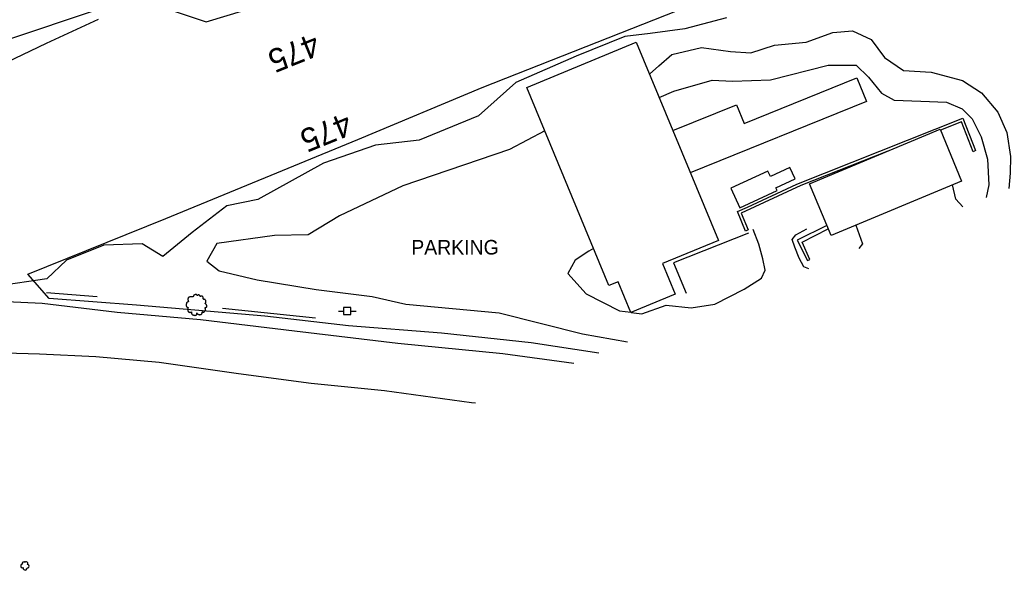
# Model space of a CAD drawing. Extents: x 1901471 to 1963503, y 756461 to 799997.
# Drawn here: x 1932529.6 to 1932871.2, y 774004.9 to 774194.1 of the extents above; entities that cross this region are included whole.
import ezdxf

# ---------------------------------------------------------------- set-up
doc = ezdxf.new("R2010")
doc.units = 0
for name, color, linetype in [('Default', 7, 'Continuous'), ('RD_EX_Bldg', 7, 'Continuous'), ('RD_EX_BldgApp', 7, 'Continuous'), ('RD_EX_Fence_Other', 7, 'Continuous'), ('RD_EX_H2O', 7, 'Continuous'), ('RD_EX_Road', 7, 'Continuous'), ('RD_EX_UT', 7, 'Continuous'), ('RD_EX_VEG', 7, 'Continuous'), ('RD_HC_TX_Sta50', 7, 'Continuous')]:
    doc.layers.add(name, color=color, linetype=linetype)

# ---------------------------------------------------------------- blocks, each defined once
blk = doc.blocks.new('PP')
at = {"layer": 'RD_EX_UT'}
for p, q in [((2.49, 2.51), (-2.51, 2.51)), ((-2.51, 2.51), (-2.51, -2.49)), ((2.49, -2.49), (2.49, 2.51)), ((-5.94, -0.05), (-2.47, -0.05)), ((-2.51, -2.49), (2.49, -2.49)), ((2.42, -0.05), (6.06, -0.05))]:
    blk.add_line(p, q, dxfattribs=at)
blk = doc.blocks.new('T2')
at = {"layer": 'RD_EX_VEG'}
for points in [[(0.05, 7.21), (-0.25, 7.24), (-0.57, 7.14), (-0.82, 7.04), (-1.05, 6.96), (-1.27, 6.86), (-1.57, 6.69), (-1.8, 6.49), (-1.92, 6.24), (-1.97, 6.01), (-2.02, 5.74), (-2.02, 5.56), (-2.15, 5.54), (-2.3, 5.56), (-2.55, 5.64), (-2.8, 5.64), (-3.05, 5.64), (-3.4, 5.61), (-3.75, 5.61), (-4.02, 5.56), (-4.35, 5.51), (-4.72, 5.39), (-5.07, 5.26), (-5.37, 5.01), (-5.62, 4.54), (-5.75, 4.19), (-5.9, 3.94), (-5.75, 3.49), (-5.57, 3.14), (-5.55, 2.94), (-5.47, 2.52), (-5.37, 2.29), (-5.25, 2.09), (-5.32, 2.07), (-5.7, 2.02), (-6, 1.92), (-6.42, 1.69), (-6.64, 1.47), (-6.74, 1.14), (-6.77, 0.79), (-6.87, 0.59), (-6.94, 0.32), (-6.97, 0.24), (-7.02, -0.08), (-6.92, -0.53), (-6.89, -0.88), (-6.77, -1.11), (-6.62, -1.28), (-6.44, -1.53), (-6.05, -1.76), (-5.72, -1.86), (-5.52, -1.88), (-5.7, -2.38), (-5.75, -2.73), (-5.87, -3.13), (-5.87, -3.21), (-5.92, -3.68), (-5.77, -4.01), (-5.7, -4.38), (-5.52, -4.61), (-5.25, -4.91), (-4.92, -5.13), (-4.42, -5.26), (-4.02, -5.23), (-3.45, -5.06), (-3.2, -4.98), (-3.22, -5.16), (-3.2, -5.53), (-3.2, -5.96), (-3.05, -6.28), (-2.95, -6.56), (-2.8, -6.81), (-2.47, -7.03), (-2.07, -7.11), (-1.65, -7.26), (-1.2, -7.33), (-0.7, -7.36), (-0.1, -7.21), (0.18, -7.08), (0.28, -6.91), (0.48, -6.53), (0.43, -6.31), (0.45, -5.71), (0.55, -5.88), (0.73, -6.23), (1.23, -6.53), (1.63, -6.71), (2.1, -6.86), (2.4, -6.93), (2.88, -6.86), (3.25, -6.78), (3.63, -6.66), (3.93, -6.38), (4.1, -6.11), (4.15, -5.83), (4.23, -5.46), (4.28, -5.28)], [(4.28, -5.28), (4.2, -5.11), (4.15, -4.86), (4.23, -4.88), (4.4, -4.93), (4.68, -5.06), (4.9, -5.13), (5.23, -5.11), (5.5, -5.01), (5.95, -4.73), (6.22, -4.26), (6.5, -3.86), (6.57, -3.53), (6.52, -3.31), (6.5, -2.81), (6.3, -2.56), (6.25, -2.43), (6.15, -2.03), (6.22, -1.98), (6.5, -1.93), (6.87, -1.81), (7.15, -1.68), (7.37, -1.51), (7.45, -1.28), (7.42, -0.88), (7.47, -0.48), (7.4, -0.33), (7.3, -0.18), (7.22, 0.02), (7.07, 0.17), (6.97, 0.32), (6.87, 0.42), (6.75, 0.57), (6.57, 0.69), (6.42, 0.74), (6.37, 0.89), (6.52, 1.09), (6.57, 1.19), (6.6, 1.42), (6.82, 1.77), (6.87, 2.17), (6.82, 2.59), (6.77, 2.87), (6.62, 3.14), (6.42, 3.39), (6.3, 3.56), (6.12, 3.69), (5.8, 3.81), (5.55, 3.86), (5.2, 3.86), (5, 3.91), (5.03, 3.96), (5.03, 4.11), (5.03, 4.39), (4.95, 4.84), (4.8, 5.34), (4.8, 5.36), (4.7, 5.61), (4.48, 5.81), (4.3, 5.91), (4.1, 6.04), (3.85, 6.06), (3.55, 6.06), (3.28, 6.01), (3.08, 5.91), (2.9, 5.79), (2.83, 5.94), (2.73, 6.24), (2.68, 6.39), (2.53, 6.56), (2.3, 6.76), (1.85, 6.89), (1.23, 6.81), (0.93, 6.61), (0.78, 6.44), (0.73, 6.56), (0.53, 6.76), (0.43, 6.94), (0.25, 7.06), (0.1, 7.16), (0, 7.21)]]:
    blk.add_spline(points, degree=3, dxfattribs=at)
blk = doc.blocks.new('SB2')
at = {"layer": 'RD_EX_VEG'}
for centre, radius, start, end in [((-1.56, -0.16), 1.26, 96.45179, 294.73401), ((-0.72, 1.55), 1.08, 34.97629, 204.75602), ((1.05, 1.7), 0.995, 308.76261, 152.04674), ((1.84, -0.28), 1.22, 256.56668, 98.10463), ((0.25, -1.6), 1.32, 166.88266, 5.75893)]:
    blk.add_arc(centre, radius, start, end, dxfattribs=at)

msp = doc.modelspace()

# ---------------------------------------------------------------- linework, layer by layer
at = {"layer": 'RD_EX_Bldg'}
for points in [[(1932741.55, 774186.38), (1932769.82, 774118.25), (1932750.65, 774110.29), (1932755.01, 774099.79), (1932739.72, 774093.45), (1932735.32, 774104.05), (1932732.19, 774102.75), (1932703.96, 774170.78)], [(1932801.16, 774137.76), (1932846.06, 774156.47), (1932853.48, 774138.66), (1932808.58, 774119.95)]]:
    msp.add_lwpolyline(points, close=True, dxfattribs=at)
for points in [[(1932828.11, 774148.99), (1932798.18, 774137.1), (1932777.68, 774127.6), (1932780.1, 774121.91), (1932779.14, 774121.47), (1932776.38, 774128.17), (1932779.84, 774129.71), (1932796.76, 774137.58), (1932853.93, 774160.32), (1932858.31, 774149.2), (1932857.49, 774148.71)], [(1932857.49, 774148.71), (1932853.47, 774159.06), (1932846.18, 774156.17)], [(1932807.17, 774123.34), (1932796.96, 774118.34), (1932800.44, 774111.31), (1932801.25, 774111.72), (1932798.64, 774117.69), (1932807.61, 774122.28)], [(1932780.23, 774120.77), (1932754.38, 774110.6), (1932758.69, 774100.13)]]:
    msp.add_lwpolyline(points, dxfattribs=at)
at = {"layer": 'RD_EX_BldgApp'}
for points in [[(1932754.16, 774155.99), (1932776.07, 774164.87), (1932778.69, 774158.4), (1932817.45, 774174.11), (1932820.72, 774166.05)], [(1932820.72, 774166.05), (1932760.16, 774141.52)]]:
    msp.add_lwpolyline(points, dxfattribs=at)
msp.add_lwpolyline([(1932777.24, 774129.5), (1932790.06, 774135.45), (1932789.64, 774136.36), (1932796.25, 774139.43), (1932794.44, 774143.34), (1932787.7, 774140.22), (1932786.83, 774142.09), (1932774.13, 774136.2)], close=True, dxfattribs=at)
at = {"layer": 'RD_EX_Fence_Other'}
msp.add_lwpolyline([(1932728.73, 774079.47), (1932705.4, 774083.07), (1932674.59, 774086.39), (1932642.66, 774088.93), (1932613.82, 774092.18), (1932569.74, 774096.01), (1932539.68, 774098.34), (1932532.35, 774106.68), (1932579.75, 774125.84), (1932645.8, 774152.95), (1932688.56, 774170.85), (1932874.41, 774244.19), (1933062.28, 774320.49), (1933201.75, 774376.47), (1933337.68, 774431.14), (1933490.53, 774493.36), (1933602.88, 774539.02), (1933723.2, 774587.44), (1933898.21, 774657.28), (1933953.88, 774679.85)], dxfattribs=at)
at = {"layer": 'RD_EX_H2O'}
msp.add_lwpolyline([(1932504.57, 774180.36), (1932562.36, 774199.71)], dxfattribs=at)
at = {"layer": 'RD_EX_Road'}
for points in [[(1932746.09, 774175.44), (1932749.33, 774178.26), (1932753.79, 774182.15), (1932763.98, 774184.57), (1932774.01, 774183.26), (1932780.94, 774182.77), (1932789.13, 774185.35), (1932800.05, 774186.46), (1932809.17, 774189.74), (1932815.91, 774190.3), (1932822.32, 774187.35), (1932826.97, 774181.12), (1932833.45, 774176.66), (1932843.01, 774176.1), (1932853.8, 774173.22), (1932860.33, 774168.94), (1932865.97, 774162.4), (1932869.03, 774155.35), (1932870.25, 774147.12), (1932870.13, 774141.4), (1932869.67, 774136.09)], [(1932749.44, 774167.36), (1932754.46, 774169.54), (1932767.74, 774173.31), (1932774.71, 774173.03), (1932787.77, 774173.44), (1932807.57, 774178.52), (1932817.26, 774178.49), (1932821.5, 774174.41), (1932825.93, 774168.83), (1932830.24, 774166.47), (1932839.45, 774166.09), (1932848.28, 774165.78), (1932853.72, 774163.46), (1932857.12, 774160.09), (1932860.24, 774153.85), (1932862.37, 774146.19), (1932862.8, 774137.39), (1932861.87, 774133)], [(1932710.11, 774155.96), (1932697.99, 774149.48), (1932661.34, 774137.07), (1932639.56, 774126.72), (1932628.75, 774120.19), (1932617.16, 774119.89), (1932597.3, 774117.24), (1932593.85, 774111.12), (1932598.17, 774107.74), (1932611.22, 774104.75), (1932631.54, 774101.35), (1932650.74, 774098.94), (1932662.38, 774096.34), (1932694.38, 774093.3), (1932723.13, 774086.14), (1932738.54, 774083.42)], [(1932853.92, 774129.85), (1932851.49, 774132.44), (1932850.32, 774137.35)], [(1932739.88, 774093.51), (1932743.52, 774093.06), (1932751.86, 774095.94), (1932760.41, 774095.05), (1932768.61, 774096.38), (1932778.73, 774101.45), (1932784.6, 774105.25), (1932785.87, 774108.01), (1932785.11, 774111.87), (1932783.68, 774116.95), (1932781.78, 774121.96)], [(1932800.92, 774108.54), (1932799.26, 774109.17), (1932797.64, 774112.13), (1932796.07, 774115.97), (1932795.23, 774118.58), (1932796.5, 774120.17), (1932800.23, 774122.21)], [(1932817.11, 774123.51), (1932819.39, 774117.06), (1932818.15, 774115.48)], [(1932726.9, 774115.48), (1932725.3, 774114.5), (1932720.53, 774111.42), (1932718.09, 774106.89), (1932724.31, 774099.85), (1932735.8, 774094.02), (1932739.68, 774093.54)], [(1932720.06, 774075.98), (1932695.74, 774079.29), (1932659.52, 774082.81), (1932624, 774087.03), (1932591.69, 774090.99), (1932563, 774093.45), (1932537.25, 774096.6), (1932515.03, 774097.63)], [(1932516.54, 774079.83), (1932536.32, 774079.29), (1932555.67, 774078.33), (1932577.47, 774076.35), (1932604.72, 774072.49), (1932629.81, 774069.15), (1932654.94, 774066.6), (1932684.86, 774062.54), (1932686.26, 774062.37)]]:
    msp.add_lwpolyline(points, dxfattribs=at)
at = {"layer": 'RD_EX_VEG'}
for points in [[(1932580.56, 774197.75), (1932593.6, 774193.36), (1932619.1, 774201.18)], [(1932772.59, 774194.74), (1932758.34, 774190.98), (1932746.31, 774189.41), (1932737.68, 774188.38), (1932720.86, 774181.61), (1932700.11, 774172.53), (1932687.31, 774161.13), (1932666.9, 774152.68), (1932651.89, 774150.96), (1932634.02, 774144.76), (1932611.44, 774132.34), (1932600.79, 774130.19), (1932588.86, 774120.99), (1932578.69, 774112.72), (1932571.69, 774117.1), (1932558.46, 774116.62), (1932545.57, 774111.49), (1932538.86, 774105), (1932521.64, 774102.53)], [(1932525.09, 774179.57), (1932538.79, 774186.12), (1932556.57, 774194.3)], [(1932556.2, 774098.88), (1932538.69, 774100.25)], [(1932599.26, 774094.92), (1932631.21, 774091.63)]]:
    msp.add_lwpolyline(points, dxfattribs=at)

# ---------------------------------------------------------------- block references
at = {"layer": 'Default', "xscale": 0.5039370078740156, "yscale": 0.5039370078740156}
msp.add_blockref('PP', (1932642.15, 774093.98), dxfattribs=at)
at = {"layer": 'RD_EX_VEG'}
for name, p, xscale, yscale in [('T2', (1932590.2, 774096.11), 0.4921259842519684, 0.4921259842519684), ('SB2', (1932531.26, 774006.4), 0.5019685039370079, 0.5019685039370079)]:
    msp.add_blockref(name, p, dxfattribs=dict(at, xscale=xscale, yscale=yscale))

# ---------------------------------------------------------------- texts
at = {"layer": 'RD_EX_Road'}
msp.add_text('PARKING', height=5, dxfattribs=at).set_placement((1932664.19, 774113.41))
at = {"layer": 'RD_HC_TX_Sta50'}
for rotation, p in [(202.0142, (1932630.71, 774189.75)), (202.0132, (1932641.76, 774162.41))]:
    msp.add_text('475', height=8, rotation=rotation, dxfattribs=at).set_placement(p)

doc.saveas('drawing.dxf')
